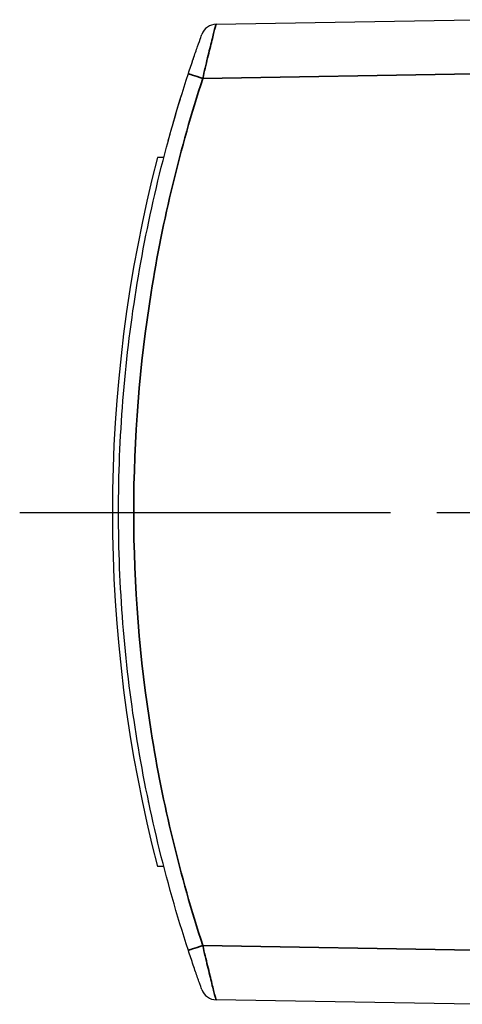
# Model space of a CAD drawing. Header units: millimetres. Extents: x 399 to 6233, y -1870 to 1602.
# Tile 298 of 656: x 4173 to 4187, y 464 to 496. Entities that reach past the tile are written whole.
import ezdxf

# ---------------------------------------------------------------- set-up
doc = ezdxf.new("R2010")
doc.units = ezdxf.units.MM
doc.linetypes.add('AM_ISO08W050', pattern=[18, 12, -1.5, 3, -1.5])
for name, color, linetype, lineweight in [('AM_7', 4, 'AM_ISO08W050', 25), ('可見 (ISO)', 7, 'Continuous', 25), ('窄部可見 (ISO)', 7, 'Continuous', 35)]:
    doc.layers.add(name, color=color, linetype=linetype, lineweight=lineweight)
doc.layers.add('S40', color=7, linetype='Continuous')

# ---------------------------------------------------------------- blocks, each defined once
blk = doc.blocks.new('S40-下視-02')
at = {"layer": '可見 (ISO)'}
for p, q in [((-64.842, 15.804), (-56.5, 15.95)), ((-66.535, 11.487), (-66.742, 11.483)), ((-66.535, -11.487), (-66.742, -11.483)), ((-56.5, -15.95), (-64.842, -15.804))]:
    blk.add_line(p, q, dxfattribs=at)
for centre, radius, start, end in [((-64.833, 15.304), 0.5, 91, 160.2315), ((-22.25, 0), 45.95, 165.5282, 194.4718), ((-64.833, -15.304), 0.5, 199.7685, 269)]:
    blk.add_arc(centre, radius, start, end, dxfattribs=at)
for points, knots in [([(-65.74, 14.202), (-65.687, 14.365), (-65.633, 14.526), (-65.531, 14.826), (-65.483, 14.967), (-65.4, 15.205), (-65.365, 15.303), (-65.329, 15.404), (-65.319, 15.43), (-65.307, 15.465), (-65.304, 15.474), (-65.304, 15.474)], [0, 0, 0, 0, 0.000507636, 0.000507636, 0.001015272, 0.001015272, 0.001522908, 0.001522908, 0.001776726, 0.001776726, 0.002030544, 0.002030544, 0.002030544, 0.002030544]), ([(-65.6, 14.623), (-65.596, 14.636), (-65.591, 14.649), (-65.577, 14.692), (-65.57, 14.712), (-65.569, 14.713), (-65.569, 14.713), (-65.569, 14.713)], [0, 0, 0, 0, 0.01604418, 0.01604418, 0.06437164, 0.06437164, 0.06518772, 0.06518772, 0.06518772, 0.06518772]), ([(-65.74, -14.202), (-66.487, -11.914), (-67.053, -9.567), (-67.431, -7.191), (-67.81, -4.814), (-68, -2.407), (-68, 0), (-68, 2.407), (-67.81, 4.814), (-67.431, 7.191), (-67.053, 9.567), (-66.487, 11.914), (-65.74, 14.202)], [2.8259433, 2.8259433, 2.8259433, 2.8259433, 2.983768, 2.983768, 2.983768, 3.1415927, 3.1415927, 3.1415927, 3.2994173, 3.2994173, 3.2994173, 3.457242, 3.457242, 3.457242, 3.457242]), ([(-67.031, 9.366), (-67.031, 9.366), (-67.031, 9.366), (-67.031, 9.366), (-67.031, 9.366), (-67.031, 9.366), (-67.031, 9.367), (-67.031, 9.367)], [0.028788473, 0.028788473, 0.028788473, 0.028788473, 0.028902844, 0.028902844, 0.032883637, 0.032883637, 0.03546567, 0.03546567, 0.03546567, 0.03546567]), ([(-65.304, -15.474), (-65.304, -15.474), (-65.317, -15.438), (-65.341, -15.371), (-65.352, -15.338), (-65.367, -15.296), (-65.384, -15.249), (-65.401, -15.201), (-65.42, -15.147), (-65.441, -15.088), (-65.461, -15.028), (-65.484, -14.962), (-65.508, -14.894), (-65.531, -14.825), (-65.556, -14.753), (-65.582, -14.677), (-65.633, -14.525), (-65.686, -14.366), (-65.74, -14.202)], [0, 0, 0, 0, 0.000509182, 0.000509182, 0.000509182, 0.00076434, 0.00076434, 0.00076434, 0.001020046, 0.001020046, 0.001020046, 0.001276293, 0.001276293, 0.001276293, 0.001532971, 0.001532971, 0.001532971, 0.002047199, 0.002047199, 0.002047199, 0.002047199])]:
    blk.add_open_spline(points, degree=3, knots=knots, dxfattribs=at)
for points in [[(-65.619, 14.567), (-65.606, 14.606), (-65.595, 14.638), (-65.587, 14.662)], [(-66.213, 12.66), (-66.13, 12.949), (-66.046, 13.23), (-65.969, 13.481)], [(-66.389, 12.034), (-66.315, 12.306), (-66.237, 12.58), (-66.162, 12.839)], [(-67.02, -9.418), (-67.024, -9.401), (-67.031, -9.365), (-67.031, -9.366)]]:
    blk.add_open_spline(points, degree=3, dxfattribs=at)
at = {"layer": '窄部可見 (ISO)'}
for p, q in [((-56.5, 14.2), (-65.273, 14.047)), ((-65.273, -14.047), (-56.5, -14.2))]:
    blk.add_line(p, q, dxfattribs=at)
for centre, major_axis, ratio, start_param, end_param in [((-65.264, 14.047), (-0.475, 0.155), 0.005419, 0, 1.554205), ((-66.81, -9.445), (-0.196, -0.041), 0.95284, 0, 0.023807), ((-65.264, -14.047), (-0.475, -0.155), 0.005419, 4.72898, 6.283185)]:
    blk.add_ellipse(centre, major_axis=major_axis, ratio=ratio, start_param=start_param, end_param=end_param, dxfattribs=at)
for points, knots in [([(-64.842, 15.804), (-64.843, 15.804), (-64.846, 15.792), (-64.853, 15.769), (-64.859, 15.746), (-64.868, 15.712), (-64.88, 15.667), (-64.904, 15.577), (-64.938, 15.443), (-64.979, 15.28), (-64.979, 15.277), (-64.98, 15.275), (-64.981, 15.272), (-65.021, 15.11), (-65.068, 14.918), (-65.118, 14.712), (-65.143, 14.607), (-65.169, 14.497), (-65.195, 14.385), (-65.221, 14.274), (-65.247, 14.161), (-65.273, 14.047)], [0, 0, 0, 0, 0.000347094, 0.000347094, 0.000347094, 0.000694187, 0.000694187, 0.000694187, 0.001388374, 0.001388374, 0.001388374, 0.001400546, 0.001400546, 0.001400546, 0.002082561, 0.002082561, 0.002082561, 0.002429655, 0.002429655, 0.002429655, 0.002776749, 0.002776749, 0.002776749, 0.002776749]), ([(-65.273, 14.047), (-66.012, 11.784), (-66.572, 9.463), (-67.32, 4.761), (-67.509, 2.381), (-67.509, -2.381), (-67.32, -4.761), (-66.572, -9.463), (-66.012, -11.784), (-65.273, -14.047)], [2.8259433, 2.8259433, 2.8259433, 2.8259433, 2.983768, 2.983768, 3.1415927, 3.1415927, 3.2994173, 3.2994173, 3.457242, 3.457242, 3.457242, 3.457242]), ([(-65.273, -14.047), (-65.221, -14.273), (-65.17, -14.494), (-65.12, -14.703), (-65.094, -14.808), (-65.07, -14.908), (-65.047, -15.003), (-65.046, -15.006), (-65.046, -15.009), (-65.045, -15.012), (-65.022, -15.104), (-65.001, -15.191), (-64.981, -15.271), (-64.98, -15.274), (-64.979, -15.277), (-64.979, -15.279), (-64.959, -15.359), (-64.941, -15.43), (-64.925, -15.493), (-64.924, -15.495), (-64.924, -15.498), (-64.923, -15.5), (-64.907, -15.563), (-64.893, -15.618), (-64.881, -15.663), (-64.857, -15.755), (-64.843, -15.804), (-64.842, -15.804)], [0, 0, 0, 0, 0.000685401, 0.000685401, 0.000685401, 0.001029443, 0.001029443, 0.001029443, 0.00104043, 0.00104043, 0.00104043, 0.001375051, 0.001375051, 0.001375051, 0.00138724, 0.00138724, 0.00138724, 0.001722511, 0.001722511, 0.001722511, 0.00173405, 0.00173405, 0.00173405, 0.002071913, 0.002071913, 0.002071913, 0.00277448, 0.00277448, 0.00277448, 0.00277448])]:
    blk.add_open_spline(points, degree=3, knots=knots, dxfattribs=at)

msp = doc.modelspace()

# ---------------------------------------------------------------- linework, layer by layer
at = {"layer": 'AM_7'}
msp.add_line((4172.539, 479.646), (4339.259, 479.646), dxfattribs=at)

# ---------------------------------------------------------------- block references
at = {"layer": 'S40'}
msp.add_blockref('S40-下視-02', (4243.739, 479.662), dxfattribs=at)

doc.saveas('drawing.dxf')
